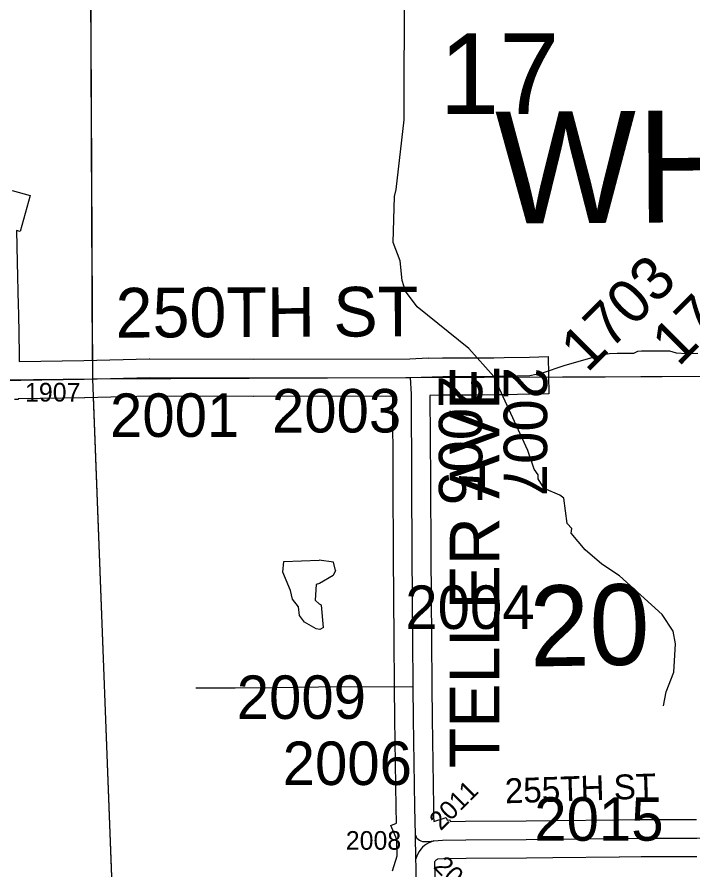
# Model space of a CAD drawing. Extents: x 23.6 to 68.7, y -63 to -29.
# Drawn here: x 51.536 to 52.625, y -49.268 to -47.895 of the extents above; entities that cross this region are included whole.
import ezdxf

# ---------------------------------------------------------------- set-up
doc = ezdxf.new("R2010")
doc.units = 0
for name, color, linetype in [('tdCoHydroRiver', 7, 'Continuous'), ('tdCoSecRdNmbr', 7, 'Continuous'), ('tdCoSecRdTxt', 7, 'Continuous'), ('tdCoSecRteBand', 7, 'Continuous'), ('tdCoSecRteCL', 7, 'Continuous'), ('tdCoSectLine', 7, 'Continuous'), ('tdCoSectLinePart', 7, 'Continuous'), ('tdCoSectNmbr', 7, 'Continuous'), ('tdCoSurfEarth', 7, 'Continuous'), ('tdCoSurfGravel', 7, 'Continuous'), ('tdCoSurfLNO', 7, 'Continuous'), ('tdCoTwpNameTxt', 7, 'Continuous')]:
    doc.layers.add(name, color=color, linetype=linetype)

msp = doc.modelspace()

# ---------------------------------------------------------------- linework, layer by layer
at = {"layer": 'tdCoHydroRiver'}
for points in [[(52.5773, -49.0035), (52.5818, -48.9813), (52.594, -48.9496), (52.5966, -48.9038), (52.5932, -48.8833), (52.5755, -48.8567), (52.5069, -48.7944), (52.4782, -48.7758), (52.4511, -48.7525), (52.4287, -48.7259), (52.4301, -48.718), (52.4221, -48.7102), (52.4169, -48.6693), (52.4105, -48.6646), (52.3851, -48.6539), (52.3755, -48.6382), (52.3754, -48.6319), (52.369, -48.6225), (52.3591, -48.5926), (52.304, -48.4733), (52.264, -48.4281), (52.181, -48.3612), (52.1618, -48.3362), (52.1568, -48.3189), (52.1533, -48.2874), (52.1419, -48.2575), (52.1441, -48.1833), (52.1471, -48.1722), (52.1599, -48.06), (52.1603, -47.8358)], [(52.0241, -48.8809), (52.0178, -48.8795), (51.9991, -48.869), (51.9911, -48.8582), (51.9894, -48.8442), (51.9799, -48.8318), (51.9767, -48.8179), (51.9643, -48.7884), (51.9659, -48.7713), (52.0228, -48.7689)], [(52.049, -48.7859), (52.0462, -48.7726), (52.0228, -48.7689)], [(52.049, -48.7859), (52.0453, -48.7938), (52.0232, -48.8068)], [(52.0232, -48.8068), (52.0183, -48.8084), (52.0164, -48.8337)], [(52.0236, -48.8399), (52.0164, -48.8337)], [(52.0296, -48.8777), (52.0269, -48.8417), (52.0236, -48.8399)], [(52.0296, -48.8777), (52.0241, -48.8809)]]:
    msp.add_lwpolyline(points, dxfattribs=at)
at = {"layer": 'tdCoSecRteBand'}
for points in [[(51.5284, -48.1739), (51.5573, -48.1819), (51.5413, -48.2397), (51.5356, -48.2382), (51.5366, -48.2893), (51.5366, -48.2894), (51.5366, -48.2894), (51.5379, -48.3588), (51.5384, -48.3722), (51.5384, -48.3724), (51.5384, -48.3727), (51.5397, -48.4373), (51.5397, -48.4374), (51.5397, -48.4374), (51.5399, -48.4495), (51.6438, -48.4477), (51.7492, -48.445), (51.7496, -48.445), (51.75, -48.445), (51.9174, -48.4455), (52.1691, -48.4448), (52.1983, -48.4432), (52.1983, -48.444), (52.2214, -48.4433), (52.2218, -48.4433), (52.2222, -48.4433), (52.2688, -48.4433), (52.3045, -48.4431), (52.3209, -48.443), (52.3616, -48.4421), (52.3916, -48.4413), (52.393, -48.5013), (52.363, -48.502), (52.3221, -48.503), (52.3218, -48.503), (52.3215, -48.503), (52.3047, -48.5031), (52.269, -48.5033), (52.2689, -48.5033), (52.2688, -48.5033), (52.2226, -48.5033), (52.2014, -48.5039), (52.2022, -48.6416), (52.2022, -48.6416), (52.2022, -48.6416), (52.2027, -48.7617), (52.2036, -48.896), (52.2044, -48.972), (52.2049, -49.0241), (52.2068, -49.1657), (52.2072, -49.1815), (52.2074, -49.1899), (52.2277, -49.1837), (52.229, -49.188), (52.2335, -49.1874), (52.2338, -49.1899), (52.2587, -49.1895), (52.2587, -49.1895), (52.2588, -49.1895), (52.3561, -49.1887), (52.3561, -49.1887), (52.3561, -49.1887), (52.3989, -49.1884), (52.5054, -49.1874), (52.5404, -49.1867), (52.5407, -49.1867), (52.5411, -49.1867), (52.6306, -49.1869)], [(52.1411, -49.2692), (52.1487, -49.2454), (52.148, -49.2187), (52.1384, -49.1966), (52.1474, -49.1926), (52.1469, -49.167), (52.1469, -49.1668), (52.1469, -49.1667), (52.1449, -49.0249), (52.1449, -49.0248), (52.1449, -49.0248), (52.1444, -48.9725), (52.1436, -48.8965), (52.1436, -48.8965), (52.1436, -48.8965), (52.1427, -48.7621), (52.1427, -48.762), (52.1427, -48.762), (52.1422, -48.6419), (52.1414, -48.5056), (52.1408, -48.5056), (52.1408, -48.5049), (51.9175, -48.5055), (51.9174, -48.5055), (51.9173, -48.5055), (51.7503, -48.505), (51.6452, -48.5077), (51.6451, -48.5077), (51.6449, -48.5077), (51.5378, -48.5095), (51.5378, -48.5102), (51.5321, -48.5102)], [(52.6312, -49.2469), (52.5413, -49.2467), (52.5064, -49.2474), (52.5062, -49.2474), (52.5061, -49.2474), (52.3994, -49.2484), (52.3994, -49.2484), (52.3993, -49.2484), (52.3566, -49.2487), (52.2594, -49.2495), (52.2229, -49.25), (52.2136, -49.2508), (52.213, -49.2511), (52.2121, -49.2516), (52.2112, -49.2522), (52.2104, -49.2529), (52.2097, -49.2537), (52.2091, -49.2545), (52.2089, -49.2549), (52.2094, -49.2791)]]:
    msp.add_lwpolyline(points, dxfattribs=at)
at = {"layer": 'tdCoSecRteCL'}
msp.add_line((52.1788, -49.2498), (52.1779, -49.2121), dxfattribs=at)
for points in [[(51.5081, -48.48), (51.6444, -48.4777), (51.75, -48.475), (51.9174, -48.4755), (52.1699, -48.4748)], [(52.1699, -48.4748), (52.2222, -48.4733), (52.2688, -48.4733), (52.3046, -48.4731), (52.3213, -48.473), (52.3623, -48.472)], [(52.1779, -49.2121), (52.1768, -49.1663), (52.1749, -49.0245), (52.1744, -48.9723), (52.1736, -48.8962), (52.1727, -48.7618), (52.1722, -48.6417), (52.1714, -48.5019), (52.1699, -48.4748)], [(52.1779, -49.2121), (52.1789, -49.2145), (52.1804, -49.2167), (52.1822, -49.2186), (52.1843, -49.2202), (52.1867, -49.2213), (52.1892, -49.2221), (52.1918, -49.2223), (52.1944, -49.2222), (52.1989, -49.2221), (52.2033, -49.2218), (52.2078, -49.2212)], [(52.2078, -49.2212), (52.2214, -49.22), (52.259, -49.2195), (52.3564, -49.2187), (52.3991, -49.2184), (52.5058, -49.2174), (52.541, -49.2167), (52.6313, -49.2169)], [(52.2078, -49.2212), (52.2037, -49.2224), (52.1997, -49.2241), (52.196, -49.2262), (52.1925, -49.2287), (52.1893, -49.2315), (52.1865, -49.2347), (52.1839, -49.2381), (52.1818, -49.2418), (52.1801, -49.2457), (52.1788, -49.2498)], [(52.1822, -49.4695), (52.181, -49.4245), (52.1798, -49.3436), (52.1791, -49.2629), (52.1788, -49.2498)]]:
    msp.add_lwpolyline(points, dxfattribs=at)
at = {"layer": 'tdCoSectLine'}
for points in [[(51.6528, -47.4796), (51.6577, -48.4774)], [(50.6618, -48.4883), (51.6577, -48.4774)], [(51.6577, -48.4774), (52.6671, -48.4731)], [(51.6577, -48.4774), (51.6957, -49.4765)]]:
    msp.add_lwpolyline(points, dxfattribs=at)
at = {"layer": 'tdCoSectLinePart'}
for points in [[(51.6528, -47.4796), (51.6575, -48.447)], [(52.392, -48.4742), (52.6671, -48.4731)], [(51.6588, -48.5069), (51.6946, -49.4468)]]:
    msp.add_lwpolyline(points, dxfattribs=at)
at = {"layer": 'tdCoSurfEarth'}
msp.add_lwpolyline([(52.3046, -48.4731), (52.3213, -48.473), (52.3623, -48.472)], dxfattribs=at)
at = {"layer": 'tdCoSurfGravel'}
for q in [(52.1779, -49.2121), (52.1788, -49.2498)]:
    msp.add_line((52.1788, -49.2498), q, dxfattribs=at)
for points in [[(50.9212, -48.4846), (50.9423, -48.4841), (50.9667, -48.4836), (51.2809, -48.4794), (51.4368, -48.4794), (51.5081, -48.48), (51.6444, -48.4777), (51.75, -48.475), (51.9174, -48.4755), (52.1699, -48.4748), (52.2222, -48.4733), (52.2688, -48.4733), (52.3046, -48.4731)], [(52.1779, -49.2121), (52.1768, -49.1663), (52.1749, -49.0245), (52.1744, -48.9723), (52.1736, -48.8962), (52.1727, -48.7618), (52.1722, -48.6417), (52.1714, -48.5019), (52.1699, -48.4748)], [(52.2078, -49.2212), (52.2214, -49.22), (52.259, -49.2195), (52.3564, -49.2187), (52.3991, -49.2184), (52.5058, -49.2174), (52.541, -49.2167), (52.6313, -49.2169), (52.6418, -49.2164), (52.6461, -49.216), (52.6504, -49.2151), (52.6546, -49.2137), (52.6586, -49.2119), (52.6623, -49.2096), (52.6658, -49.207), (52.6689, -49.2039), (52.6717, -49.2005), (52.6741, -49.1969), (52.676, -49.193), (52.6775, -49.1888), (52.6775, -49.1888)], [(52.1779, -49.2121), (52.1789, -49.2145), (52.1804, -49.2167), (52.1822, -49.2186), (52.1843, -49.2202), (52.1867, -49.2213), (52.1892, -49.2221), (52.1918, -49.2223), (52.1944, -49.2222), (52.1989, -49.2221), (52.2033, -49.2218), (52.2078, -49.2212)], [(52.2078, -49.2212), (52.2037, -49.2224), (52.1997, -49.2241), (52.196, -49.2262), (52.1925, -49.2287), (52.1893, -49.2315), (52.1865, -49.2347), (52.1839, -49.2381), (52.1818, -49.2418), (52.1801, -49.2457), (52.1788, -49.2498)], [(52.1798, -49.3436), (52.1791, -49.2629), (52.1788, -49.2498)]]:
    msp.add_lwpolyline(points, dxfattribs=at)
at = {"layer": 'tdCoSurfLNO'}
for p, q in [((52.4816, -48.4378), (52.4905, -48.4365)), ((52.4905, -48.4365), (52.5029, -48.436)), ((52.5029, -48.436), (52.5199, -48.4358)), ((52.5199, -48.4358), (52.53, -48.4356)), ((52.53, -48.4356), (52.5364, -48.4326)), ((52.5364, -48.4326), (52.5421, -48.4319)), ((52.5421, -48.4319), (52.5672, -48.4323)), ((52.5672, -48.4323), (52.5874, -48.4323)), ((52.5874, -48.4323), (52.5978, -48.4351)), ((52.5978, -48.4351), (52.6148, -48.4363)), ((52.6148, -48.4363), (52.6328, -48.4356)), ((52.4173, -48.4558), (52.4644, -48.4422)), ((52.4644, -48.4422), (52.4816, -48.4378)), ((52.3828, -48.4674), (52.4173, -48.4558)), ((52.3623, -48.472), (52.3828, -48.4674)), ((52.3623, -48.472), (52.3623, -48.472)), ((51.8241, -48.9746), (51.8877, -48.9747)), ((51.8877, -48.9747), (51.951, -48.9739)), ((51.951, -48.9739), (52.0573, -48.9724)), ((52.0573, -48.9724), (52.1466, -48.9732)), ((52.1466, -48.9732), (52.1744, -48.9723))]:
    msp.add_line(p, q, dxfattribs=at)

# ---------------------------------------------------------------- texts
at = {"layer": 'tdCoSecRdNmbr'}
for s, height, rotation, p in [('1705', 0.07, 45.039, (52.6016, -48.459)), ('1703', 0.07, 45.0389, (52.4548, -48.4688)), ('2007', 0.07, 270.0385, (52.32, -48.458)), ('2005', 0.07, 270.0384, (52.2155, -48.4719)), ('1907', 0.03, 0.0394, (51.5491, -48.5137)), ('2001', 0.07, 0.0401, (51.686, -48.5707)), ('2003', 0.07, 0.0397, (51.9468, -48.5636)), ('2004', 0.07, 0.0396, (52.1616, -48.8799)), ('2009', 0.07, 0.0376, (51.8901, -49.0248)), ('2006', 0.07, 0.0396, (51.9641, -49.1312)), ('2011', 0.03, 45.0387, (52.2186, -49.2058)), ('2015', 0.07, 0.0397, (52.3694, -49.221)), ('2008', 0.03, 0.0394, (52.0658, -49.2354)), ('2013', 0.03, 315.0393, (52.2055, -49.2639))]:
    msp.add_text(s, height=height, rotation=rotation, dxfattribs=at).set_placement(p)
at = {"layer": 'tdCoSecRdTxt'}
for s, height, rotation, p in [('250TH ST', 0.08, 0.259, (51.6951, -48.4108)), ('TELLER AVE', 0.08, 90, (52.3133, -49.1043)), ('255TH ST', 0.04, 1.9365, (52.3226, -49.1607))]:
    msp.add_text(s, height=height, rotation=rotation, dxfattribs=at).set_placement(p)
at = {"layer": 'tdCoSectNmbr'}
for s, rotation, p in [('17', 0.0396, (52.2164, -48.0508)), ('20', 1.0396, (52.3628, -48.9405))]:
    msp.add_text(s, height=0.13, rotation=rotation, dxfattribs=at).set_placement(p)
at = {"layer": 'tdCoTwpNameTxt'}
msp.add_text('WHITE', height=0.18, rotation=0.3402, dxfattribs=at).set_placement((52.3071, -48.227))

doc.saveas('drawing.dxf')
